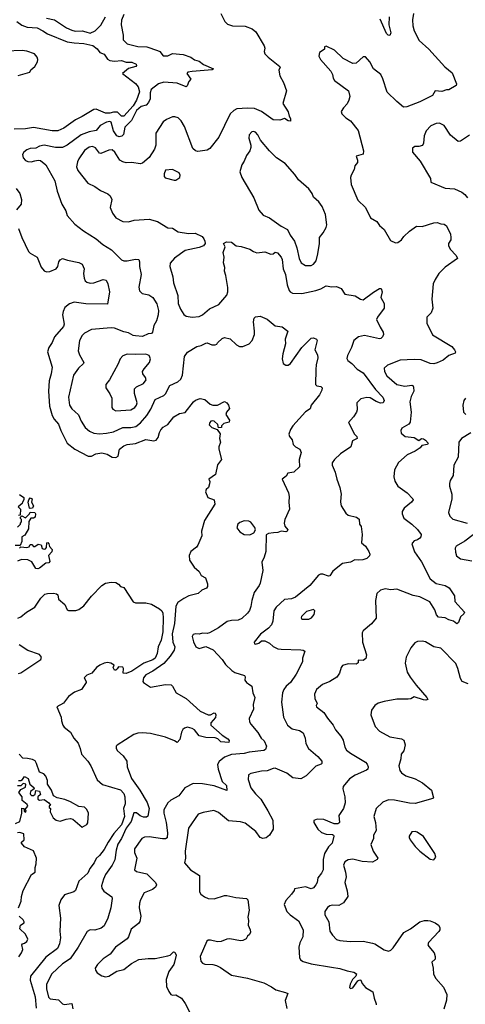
# Model space of a CAD drawing. Extents: x 2133461 to 2293071, y 753526 to 916327.
# Tile 356 of 459: x 2233754 to 2237608, y 835001 to 843520. Entities that reach past the tile are written whole.
import ezdxf

# ---------------------------------------------------------------- set-up
doc = ezdxf.new("R2010")
doc.units = 0

msp = doc.modelspace()

# ---------------------------------------------------------------- linework, layer by layer
at = {"layer": '0CON10XD'}
for points in [[(2234654.2, 843565.8), (2234635.8, 843515), (2234632.5, 843475), (2234648.8, 843385), (2234648.5, 843345), (2234685, 843312.5), (2234775, 843288.9), (2234853.3, 843285), (2234945, 843254.5), (2234965.8, 843245), (2234995, 843206.2), (2235035, 843208.6), (2235075, 843227.5), (2235168.1, 843218.1), (2235235, 843197.1), (2235265, 843172.2), (2235305, 843161.2), (2235345, 843131.5), (2235430, 843095), (2235420, 843085), (2235245, 843072.9), (2235207.5, 843065), (2235201.2, 843055), (2235233.3, 843005), (2235218, 842985), (2235203.6, 842946.4), (2235195, 842940), (2235115, 842970), (2235001.7, 842978.3), (2234953.8, 842965), (2234891.4, 842915), (2234884.1, 842885.9), (2234883.1, 842835), (2234867.4, 842802.6), (2234849.3, 842780.7), (2234805, 842769.3), (2234765, 842733.8), (2234720.8, 842649.2), (2234665, 842588.8), (2234652, 842528), (2234638.9, 842511.1), (2234615, 842507.7), (2234595, 842516.2), (2234567, 842557), (2234545, 842633.1), (2234535, 842638.2), (2234505, 842634.7), (2234450.7, 842605), (2234415, 842562.5), (2234355, 842548.5), (2234287.1, 842522.9), (2234164.4, 842435), (2234125, 842414.6), (2234065, 842414.6), (2233965, 842433.8), (2233925, 842426.9), (2233895, 842409.2), (2233845, 842405.7), (2233815, 842394.2), (2233789.2, 842375), (2233778.1, 842355), (2233785.7, 842325), (2233805, 842301.9), (2233825, 842293.3), (2233855, 842290), (2233885, 842297.5), (2233915, 842305.8), (2233935, 842302.5), (2233980.6, 842265), (2234057.1, 842125), (2234077.1, 842035), (2234118, 841925), (2234153.3, 841865), (2234163.8, 841825), (2234231.3, 841751.3), (2234305, 841692), (2234416.2, 841625), (2234472.5, 841575), (2234547.9, 841527.9), (2234635, 841442.1), (2234655, 841434), (2234685, 841432.3), (2234755, 841448.9), (2234785, 841443.8), (2234790.6, 841425), (2234789.5, 841385), (2234804.5, 841315), (2234785.6, 841205), (2234789.5, 841175), (2234812.4, 841152.4), (2234870, 841140), (2234905, 841116), (2234940.7, 841060.7), (2234954.2, 841005), (2234951.4, 840965), (2234937.5, 840915), (2234914.3, 840875), (2234902.7, 840817.3), (2234895, 840806.2), (2234865, 840801.4), (2234815, 840780), (2234755, 840783.6), (2234735, 840788.5), (2234695, 840811.5), (2234655, 840818.2), (2234575, 840850), (2234545, 840853.8), (2234375, 840838.1), (2234315, 840808.6), (2234295, 840788), (2234272.9, 840745), (2234260.6, 840655), (2234270.2, 840620.2), (2234308.2, 840555), (2234305, 840544.3), (2234261.9, 840505), (2234221.1, 840445), (2234177.8, 840255), (2234185.7, 840185), (2234204, 840154), (2234231.1, 840131.1)], [(2235493.8, 843575), (2235528.8, 843505), (2235551.2, 843481.2), (2235595, 843466), (2235705, 843464.2), (2235765, 843440), (2235795.7, 843415.7), (2235867.1, 843295), (2235874, 843275), (2235868.8, 843245), (2235873.3, 843225), (2235902, 843195), (2236003.3, 843115), (2236006.7, 843105), (2235996.2, 843085), (2235998.6, 843065), (2236002.9, 843035), (2236036.8, 842976.8), (2236062.5, 842905), (2236029.2, 842795), (2236075, 842722.5), (2236083.8, 842685), (2236096.1, 842663.9), (2236095, 842641.2), (2236075, 842644.4), (2236045, 842664.4), (2236005, 842650), (2235945, 842654), (2235846.2, 842725), (2235785, 842750.6), (2235725, 842754.4), (2235631.7, 842748.3), (2235605, 842734), (2235574, 842706), (2235476.9, 842505), (2235397.5, 842405), (2235375, 842391.4), (2235295, 842380.6), (2235275, 842385.8), (2235252.9, 842405), (2235179.1, 842595), (2235150.6, 842645)], [(2237161.1, 843575), (2237152.4, 843517.6), (2237154.3, 843465.7), (2237164.4, 843425), (2237209.8, 843339.8), (2237291.4, 843265), (2237431.3, 843111.3), (2237495, 843060), (2237532.5, 842965), (2237529.3, 842950.7), (2237465, 842913.8), (2237445, 842913.3), (2237405, 842900), (2237346.4, 842903.6), (2237323.3, 842865), (2237215, 842808), (2237102.5, 842765), (2237074.3, 842764.3), (2237015, 842811.2), (2236932.6, 842892.6), (2236895, 843007.5), (2236876, 843045), (2236814.3, 843095), (2236782.5, 843155), (2236745, 843200), (2236725, 843197.5), (2236665, 843143.8), (2236635, 843140.8), (2236553.1, 843183.1), (2236477.5, 843255), (2236405, 843290), (2236390, 843285), (2236390, 843265), (2236380, 843255), (2236346.2, 843235), (2236340.6, 843205), (2236355.6, 843175), (2236445.8, 843075), (2236460, 843045), (2236463.8, 843015), (2236476.2, 842995), (2236596.7, 842905), (2236608.8, 842855), (2236601.2, 842825), (2236587.3, 842792.7), (2236554, 842756), (2236533.3, 842725), (2236540, 842705), (2236575, 842671.2), (2236615, 842646.2), (2236682.7, 842562.7), (2236727.1, 842385), (2236724, 842356), (2236665, 842340), (2236676.9, 842305), (2236676.5, 842285), (2236652.9, 842255), (2236645.5, 842224.5), (2236620, 842175), (2236616, 842155), (2236620, 842095), (2236677.7, 841957.7), (2236743.8, 841895), (2236786.7, 841805), (2236842.7, 841772.7), (2236865, 841740), (2236905, 841703.3), (2236960.3, 841610.3), (2237005, 841589.2), (2237025, 841593.1), (2237057.5, 841615), (2237077.2, 841642.8), (2237125, 841689.2), (2237185, 841732.5), (2237235, 841732), (2237335, 841762.5), (2237365, 841764), (2237395, 841752.5), (2237425, 841750), (2237446, 841735), (2237480, 841665), (2237484, 841635), (2237482, 841615), (2237463.8, 841585), (2237461.2, 841565), (2237476.2, 841535), (2237528.8, 841478.8), (2237540, 841455), (2237435, 841380), (2237379.2, 841325), (2237347.5, 841272.5), (2237331.4, 841235), (2237318.8, 841101.2), (2237328, 841025), (2237314, 840985), (2237276, 840945), (2237274.3, 840895), (2237325, 840794.3), (2237492.7, 840692.7), (2237515.8, 840665), (2237523.8, 840645), (2237520, 840635), (2237465, 840615.7), (2237415.5, 840574.5), (2237365, 840550), (2237335, 840543.3), (2237305, 840545.6), (2237225, 840576.7), (2237165, 840580), (2237045, 840573.3), (2236935, 840530), (2236907.5, 840505), (2236910, 840475), (2236928.1, 840438.1), (2237014.7, 840364.7), (2237085, 840349.1), (2237145, 840358.6), (2237155, 840353.8), (2237161.1, 840341.1), (2237162.2, 840305), (2237138.9, 840261.1), (2237128.1, 840215), (2237140, 840125), (2237132.3, 840037.7), (2237119.1, 840020.9), (2237058.8, 839985), (2237050, 839965), (2237053, 839943), (2237087.5, 839915), (2237165.8, 839905.8), (2237205, 839880), (2237230, 839895), (2237245, 839893.3), (2237265, 839882.5), (2237287.5, 839855), (2237280, 839845), (2237233, 839837), (2237217.5, 839815), (2237175, 839786.2), (2237105, 839755.6), (2237030.6, 839689.4), (2236994.2, 839625), (2236990.8, 839565), (2236998.6, 839528.6), (2237023.8, 839485), (2237104, 839425), (2237153.3, 839375), (2237156.7, 839365), (2237143.3, 839345), (2237080, 839295), (2237062.5, 839265), (2237062.5, 839245), (2237077, 839207), (2237145.6, 839155.6), (2237195, 839108.8), (2237226.2, 839065), (2237223.8, 839045), (2237215, 839033.8), (2237195, 839018.8), (2237165, 839010), (2237150, 838995), (2237146.7, 838985), (2237168.8, 838915), (2237229.1, 838829.1), (2237305, 838681.2), (2237355, 838642), (2237435, 838624.2), (2237469.2, 838605), (2237514, 838535), (2237516.7, 838485), (2237601.4, 838395), (2237595, 838379.2), (2237565.5, 838354.5), (2237550, 838305), (2237535, 838293.5), (2237505.3, 838315.3), (2237466.1, 838326.1), (2237435, 838344.4), (2237375, 838352), (2237358.3, 838371.7)], [(2233730.1, 843505), (2233774, 843474), (2233819.3, 843455), (2233905, 843450.2), (2233953.9, 843425), (2233995, 843398), (2234165, 843329.2), (2234225, 843318.9), (2234310, 843315), (2234386.6, 843296.6), (2234425, 843267.5), (2234448.8, 843235), (2234485, 843220.8), (2234515, 843178.9), (2234535, 843167.1), (2234575, 843160.8), (2234635, 843168.2), (2234675, 843152.3), (2234725, 843153.8), (2234760.6, 843135), (2234765.6, 843125), (2234759.2, 843115), (2234695, 843098.5), (2234643.8, 843055), (2234757, 842967), (2234779, 842939), (2234789.3, 842895), (2234765.9, 842825), (2234734.8, 842775), (2234655, 842685.4), (2234635, 842684.5), (2234599.6, 842719.6), (2234565, 842719), (2234535, 842712.2), (2234495, 842712.6), (2234415, 842744.6), (2234395, 842743.5), (2234295, 842682.9), (2234235.6, 842655), (2234137.4, 842582.6), (2234085, 842557.8), (2234035, 842559.8), (2233875, 842587.4), (2233805, 842577.1), (2233707.5, 842572.5)], [(2233985, 843534.2), (2234055, 843517.8), (2234159.5, 843449.5), (2234205, 843429.6), (2234235, 843421.8), (2234295, 843422.8), (2234325.8, 843415.8), (2234365, 843403.9)], [(2234365, 843403.9), (2234405.7, 843424.3), (2234457.4, 843472.6), (2234497.5, 843545)], [(2236948.8, 843545), (2236947.2, 843475), (2236962.7, 843405), (2236955, 843384.5), (2236941.4, 843385), (2236925, 843401.9), (2236871.4, 843525)], [(2233742, 843038), (2233841.2, 843065), (2233850, 843085), (2233885.1, 843114.8), (2233908.7, 843155), (2233912, 843175), (2233906.9, 843195), (2233882.8, 843225), (2233815, 843247.7), (2233775, 843252.9), (2233635, 843249.1)], [(2235150.6, 842645), (2235125, 842670.8), (2235095, 842680.8), (2235075, 842678.6), (2235025, 842657.1), (2234995.7, 842635), (2234931.7, 842538.3), (2234930.9, 842435), (2234920.6, 842399.4), (2234875, 842328.1), (2234815, 842277.5), (2234795, 842273.6), (2234725, 842284.6), (2234675, 842281.1), (2234645, 842288.8), (2234620.5, 842305), (2234578.2, 842375), (2234553.1, 842393.1), (2234525, 842392.2), (2234455, 842361.4), (2234445, 842365.8), (2234409.9, 842409.9), (2234385, 842421.8), (2234354.3, 842415.7), (2234315, 842388.9), (2234265, 842315.8), (2234255, 842290), (2234247, 842247), (2234258.1, 842215), (2234344.5, 842104.5), (2234405, 842077.8), (2234453.4, 842043.4), (2234516.4, 842013.6), (2234536.8, 841996.8), (2234552, 841965), (2234537.5, 841895), (2234555.8, 841845), (2234586.6, 841806.6), (2234645, 841774.3), (2234695, 841771.9), (2234745, 841784.4), (2234875, 841793.3), (2234945, 841774), (2235035, 841720), (2235075, 841716.2), (2235125.9, 841685.9), (2235215, 841670), (2235271.7, 841671.7), (2235332.5, 841645), (2235346.7, 841625), (2235356.7, 841605), (2235357.5, 841585), (2235345, 841562.5), (2235305, 841548), (2235185, 841524), (2235092.1, 841457.9), (2235055, 841412.5), (2235054.2, 841385.8), (2235078.9, 841295), (2235085.9, 841244.1), (2235121.1, 841135), (2235125.5, 841065), (2235145.4, 841015.4), (2235175, 840968), (2235195, 840955.6), (2235245, 840945.5), (2235305, 840950.9), (2235335, 840965.6), (2235395, 841019.4), (2235475.4, 841054.6), (2235544.3, 841135.7), (2235552.9, 841165), (2235554.1, 841204.1), (2235537.7, 841307.7), (2235526.2, 841345), (2235528.8, 841375), (2235518.1, 841415), (2235522.2, 841465), (2235512.9, 841505), (2235532, 841555), (2235517.5, 841585), (2235541.7, 841598.3), (2235585, 841595.8), (2235625, 841562.9), (2235668.7, 841558.7), (2235745, 841535.6), (2235775, 841514.2), (2235805, 841502), (2235875, 841512.9), (2235925, 841490), (2235945, 841493.8), (2235965, 841508.8), (2235985, 841503.3), (2236015, 841466.2), (2236024, 841445), (2236032, 841365), (2236052, 841315), (2236066, 841225), (2236085, 841177.5), (2236094.2, 841164.2), (2236114.4, 841154.4), (2236195, 841150.5), (2236315, 841176.5), (2236358, 841192), (2236405, 841218.1), (2236455, 841209.2), (2236495, 841211.2), (2236535, 841193.3), (2236566.4, 841146.4), (2236655, 841129.4), (2236702, 841102), (2236725, 841097.1), (2236815, 841163.3), (2236865, 841194.2), (2236880, 841195), (2236890, 841165), (2236878, 841115), (2236907.5, 841065), (2236906.2, 841025), (2236847.5, 840945), (2236841.4, 840925), (2236870.3, 840860.3), (2236898.8, 840815), (2236900, 840795), (2236891.2, 840775), (2236877.7, 840762.3), (2236865, 840760), (2236735, 840786.5), (2236685, 840775.8), (2236645, 840743.8), (2236624.3, 840685), (2236588.6, 840615), (2236582.7, 840587.3), (2236591.4, 840571.4), (2236625.9, 840545.9), (2236672.5, 840495), (2236725, 840463.3), (2236830.6, 840320.6), (2236895.6, 840255), (2236907.5, 840225), (2236896.7, 840205), (2236875, 840202.2), (2236836.6, 840216.6), (2236785, 840246.9), (2236755, 840251.1), (2236705, 840238.6), (2236671.2, 840205), (2236672, 840145), (2236666.2, 840125), (2236642, 840085), (2236598.8, 840035), (2236648.8, 839935), (2236668.8, 839915), (2236672.5, 839895), (2236633.3, 839875), (2236616.7, 839825), (2236528.8, 839765), (2236475.8, 839714.2), (2236456.2, 839685), (2236458, 839665), (2236482.5, 839605), (2236495.6, 839545), (2236521.7, 839471.7), (2236534.3, 839415), (2236531.1, 839388.9), (2236528.6, 839345), (2236534.4, 839315), (2236575, 839250), (2236595, 839234.3), (2236667.5, 839215), (2236689.5, 839199.5), (2236694, 839155), (2236706.2, 839135), (2236717, 839067), (2236711.2, 838995), (2236745, 838964), (2236775, 838920), (2236782.9, 838895), (2236779.5, 838880.5), (2236755, 838858), (2236723.1, 838846.9), (2236685, 838843.1), (2236652.3, 838847.7), (2236613.9, 838826.1), (2236545, 838816.2), (2236461.4, 838748.6), (2236435, 838708.8), (2236425, 838706.2), (2236375, 838724), (2236355, 838723.8), (2236337.5, 838715), (2236264.2, 838625), (2236138.8, 838525), (2236105, 838509.2), (2236045, 838504), (2235972.1, 838437.9), (2235953.5, 838405), (2235944.3, 838315.7), (2235930.8, 838285), (2235905, 838256), (2235836.7, 838203.3), (2235781.2, 838135), (2235785, 838120), (2235795, 838116.7), (2235822.5, 838125), (2235845, 838146.7), (2235875, 838146.7), (2235915, 838126.7), (2235945.9, 838095.9), (2235987.7, 838077.7), (2236015, 838072.5), (2236185, 838069.2), (2236205.8, 838065.8), (2236221.2, 838055), (2236201.2, 837995), (2236198.9, 837965), (2236145, 837858), (2236095, 837785.6), (2236059.4, 837755), (2236038.9, 837725), (2236028.5, 837695), (2236017.8, 837615), (2236035.8, 837485), (2236070.8, 837415), (2236110, 837385), (2236175, 837371.4), (2236205, 837351.2), (2236224.3, 837305), (2236228.9, 837258.9), (2236252.7, 837215), (2236334, 837145), (2236367.5, 837105), (2236368, 837085), (2236362.1, 837077.9), (2236315, 837061.2), (2236277.5, 837025), (2236231.3, 836978.7), (2236185, 836952.5), (2236115, 836960.6), (2236065, 836999.6), (2235965, 837042.7), (2235945, 837041.1), (2235895, 837021.2), (2235845, 837019.2), (2235753.2, 836996.8), (2235733.3, 836985), (2235730, 836945), (2235754.4, 836875), (2235792.3, 836822.3), (2235838.9, 836775), (2235901.4, 836675), (2235943.1, 836595), (2235947.5, 836515), (2235913.3, 836465), (2235885, 836441.1), (2235856.8, 836436.8), (2235835, 836443.1), (2235796.1, 836496.1), (2235705, 836567.2), (2235665, 836579.6), (2235558.9, 836588.9), (2235475, 836661.9), (2235432.4, 836677.6), (2235339.7, 836660.3), (2235296.7, 836645), (2235215, 836523.8), (2235186.7, 836325), (2235189.2, 836265), (2235180, 836225), (2235231.2, 836165), (2235310, 836115), (2235310, 835975), (2235320, 835955), (2235351.7, 835931.7), (2235385, 835917.5), (2235435, 835914.2), (2235525, 835941.2), (2235545, 835941.2), (2235624.1, 835924.1), (2235715, 835916.2), (2235726.7, 835905), (2235738.8, 835815), (2235726.7, 835755), (2235732.5, 835725), (2235728.8, 835685), (2235748.8, 835645), (2235750, 835625), (2235742.5, 835605), (2235725, 835590), (2235713, 835567), (2235685, 835553.8), (2235665, 835550.8), (2235572.2, 835567.8), (2235545, 835564.4), (2235496.7, 835545), (2235465, 835540.6), (2235404.4, 835555.6), (2235385, 835555.7), (2235371.8, 835548.2), (2235314, 835415), (2235321.2, 835375), (2235335.7, 835355.7), (2235355, 835347.1), (2235425, 835344.2), (2235455.5, 835335.5), (2235490.5, 835320.5), (2235585, 835253.8), (2235725, 835227.5), (2235865, 835185.8), (2235932.3, 835152.3), (2235970, 835125), (2236054.4, 835104.4), (2236073.6, 835093.6), (2236050, 835035), (2236065, 834963.8)], [(2237645, 842520), (2237565, 842470), (2237545, 842466.7), (2237480.9, 842520.9), (2237423.8, 842603.8), (2237385, 842624.4), (2237355, 842622.2), (2237308.9, 842601.1), (2237270.7, 842559.3), (2237250.8, 842515), (2237247.7, 842452.3), (2237237.7, 842432.3), (2237205, 842422.5), (2237172, 842422), (2237150.5, 842409.5), (2237150, 842375), (2237218.8, 842295), (2237306.7, 842145), (2237310, 842115), (2237433, 842063), (2237515.5, 842055.5), (2237577.3, 842027.3), (2237605, 842006.2), (2237627.5, 841977.5)], [(2236225, 841394), (2236275, 841394.4), (2236296, 841405), (2236317.4, 841432.6), (2236333.3, 841495), (2236345.6, 841585), (2236345.9, 841634.1), (2236380, 841675), (2236405, 841722.5), (2236410, 841745), (2236400, 841835), (2236371.2, 841905), (2236342.7, 841942.7), (2236295, 841983.8), (2236282.9, 842015), (2236255.4, 842055.4), (2236164.7, 842134.7), (2236135, 842181.9), (2236048.9, 842275), (2235974.7, 842324.7), (2235914.4, 842385), (2235837, 842477), (2235815, 842523.8), (2235795, 842546), (2235775, 842552), (2235761.2, 842548.8), (2235739.2, 842525), (2235735.7, 842495), (2235754.4, 842435), (2235753.1, 842415), (2235744.3, 842385), (2235715, 842346.2), (2235695, 842296.2), (2235674, 842265), (2235656.7, 842205), (2235676, 842155), (2235779.1, 841979.1), (2235823, 841873), (2235859.3, 841829.3), (2235915, 841806.7), (2236015, 841733.3), (2236070.8, 841705), (2236094.6, 841654.6), (2236130.4, 841605), (2236152, 841545), (2236171.6, 841455), (2236188.5, 841415), (2236225, 841394)], [(2235090.7, 842130.7), (2235105, 842132.5), (2235140, 842155), (2235142.5, 842175), (2235132.5, 842195), (2235075, 842222.5), (2235015, 842216.7), (2235004, 842185), (2235004.2, 842164.2), (2235012.3, 842152.3), (2235090.7, 842130.7)], [(2233725, 842060), (2233755, 842017.5), (2233771.2, 841965), (2233766, 841924), (2233726.7, 841875)], [(2233743.4, 841713.4), (2233772.9, 841635), (2233830, 841515), (2233845, 841500), (2233905, 841466.7), (2233938.7, 841378.7), (2233965, 841346), (2233985, 841339.4), (2234015, 841340.9), (2234070.8, 841365), (2234085.6, 841385), (2234094.3, 841425), (2234105, 841443.3), (2234125, 841454), (2234168.3, 841438.3), (2234265, 841419.2), (2234294.2, 841404.2), (2234313.3, 841365), (2234307, 841323), (2234310.6, 841285), (2234321.1, 841261.1), (2234335, 841248.1), (2234365, 841241.8), (2234396.3, 841243.7), (2234475, 841273.3), (2234502.5, 841265), (2234518, 841235), (2234530.6, 841165), (2234515, 841057.5), (2234327.3, 841062.7), (2234225, 841076.4), (2234185, 841062.7), (2234145, 841028.9), (2234129.1, 840995), (2234123.2, 840965), (2234138.2, 840885), (2234133.8, 840865), (2234055, 840775.7), (2234035, 840728), (2234005.7, 840685), (2233995.6, 840645), (2234035.4, 840515), (2234026.1, 840455), (2234008.5, 840395), (2234003.1, 840305), (2234013.4, 840175), (2234036.6, 840095), (2234052.9, 840065), (2234090.6, 840020.6), (2234110.4, 839965), (2234165.4, 839855.4), (2234232.5, 839805), (2234347.5, 839745), (2234375, 839744.4), (2234413.3, 839765), (2234465, 839771.5), (2234511.1, 839761.1), (2234555, 839734.4), (2234585, 839731.1), (2234605.7, 839745), (2234617.1, 839805), (2234656.1, 839833.9), (2234685, 839845.5), (2234755.9, 839854.1), (2234845, 839887.8), (2234914.3, 839875.7), (2234935, 839882.5), (2234952.5, 839905), (2234962.6, 839947.4), (2234975, 839971.2), (2234995, 839993.8), (2235035, 840016.7), (2235086.7, 840085), (2235136.1, 840113.9), (2235185, 840120), (2235256.2, 840215), (2235275, 840228.8), (2235315, 840243.3), (2235355, 840232.5), (2235402.8, 840192.8), (2235425, 840184.2), (2235465, 840185.7), (2235525, 840215.7), (2235545.6, 840205.6), (2235561.2, 840185), (2235567.5, 840155), (2235543.8, 840125), (2235536.7, 840105), (2235570, 840055), (2235565, 840037.5), (2235520, 840025), (2235500, 840005), (2235498.3, 839991.7), (2235475, 839990), (2235468.3, 840018.3), (2235437.5, 840045), (2235425, 840050), (2235406.2, 840045), (2235397.5, 840035), (2235393.8, 840015), (2235415, 839991.2), (2235463.3, 839973.3), (2235487, 839937), (2235481.2, 839895), (2235490, 839865), (2235476.7, 839825), (2235476.7, 839805), (2235500, 839715), (2235465, 839670), (2235447.5, 839585), (2235390, 839545), (2235397.5, 839525), (2235396.7, 839505), (2235386.2, 839473.8), (2235367.5, 839455), (2235362.5, 839435), (2235380, 839385), (2235437.5, 839365), (2235443, 839327), (2235352.3, 839187.7), (2235326.2, 839095), (2235330, 839055), (2235295.9, 838974.1), (2235282.5, 838955), (2235235, 838920), (2235218.8, 838885), (2235223.8, 838845), (2235262.7, 838782.7), (2235305.9, 838745.9), (2235325, 838712.5), (2235362.3, 838692.3), (2235378.3, 838638.3), (2235378, 838615), (2235368.8, 838601.2), (2235330, 838585), (2235296.7, 838555), (2235217.5, 838535), (2235172.5, 838512.5), (2235122.1, 838477.9), (2235105.4, 838444.6), (2235092.2, 838295), (2235072.3, 838205), (2235079.8, 838135), (2235095.2, 838095), (2235089.6, 838065), (2235055.8, 838014.2), (2234999.6, 837950.4), (2234905.6, 837884.4), (2234845, 837850.5), (2234824.4, 837825), (2234819.2, 837795), (2234825, 837784), (2234885, 837745.6), (2235015, 837768.8), (2235065, 837765.6), (2235076.5, 837755), (2235106.9, 837695), (2235195, 837648.1), (2235315, 837536.4), (2235385, 837504.7), (2235405, 837504.6), (2235435, 837521.5), (2235445, 837519.1), (2235451.6, 837505), (2235447.2, 837482.8), (2235406.4, 837435), (2235408.5, 837415), (2235505, 837328.2), (2235555, 837298.5), (2235566.6, 837283.4), (2235562, 837265), (2235495, 837271.6), (2235466.8, 837296.8), (2235445, 837307.1), (2235365, 837308.4), (2235305, 837322.9), (2235265, 837375.7), (2235245, 837388.1), (2235205, 837398.6), (2235178.8, 837391.2), (2235165, 837380), (2235152.5, 837355), (2235137.9, 837292.1), (2235115, 837266.7), (2235091.7, 837281.7), (2235015, 837311.2), (2234885, 837344.2), (2234815, 837350), (2234775, 837345.8), (2234742.5, 837335), (2234597.7, 837242.3), (2234590, 837235), (2234588.8, 837215), (2234598.8, 837195), (2234649.7, 837149.7), (2234680, 837105), (2234684.4, 837055), (2234720, 836955), (2234792.4, 836855), (2234857.1, 836747.1), (2234872.9, 836695), (2234861.9, 836628.1), (2234850.3, 836619.7), (2234825, 836620.7), (2234795, 836632.2), (2234765, 836657.5), (2234741.8, 836658.2), (2234718.5, 836581.5), (2234676, 836525), (2234635.2, 836434.8), (2234602.7, 836387.3), (2234588.2, 836335), (2234578.3, 836251.7), (2234555, 836204), (2234496.9, 836125), (2234478.9, 836085), (2234463.1, 836025), (2234465.7, 836005), (2234481.1, 835981.1), (2234551.7, 835931.7), (2234554.2, 835915), (2234542.7, 835835), (2234515.5, 835745), (2234485, 835680), (2234459.8, 835660.2), (2234405, 835641.4)], [(2234231.1, 840131.1), (2234261.7, 840101.7), (2234285, 840046.2), (2234321.9, 839991.9), (2234359.2, 839959.2), (2234395, 839943.8), (2234445, 839937.9), (2234506, 839944), (2234565, 839955.4), (2234645, 839990.3), (2234715, 839991.3), (2234758.8, 840001.2), (2234799.4, 840030.6), (2234855.2, 840094.8), (2234888.8, 840151.2), (2234926.4, 840233.6), (2235001.7, 840268.3), (2235015, 840283.3), (2235051.4, 840355), (2235123.3, 840386.7), (2235148.8, 840411.2), (2235161.1, 840445), (2235180.8, 840605), (2235205, 840644), (2235285, 840691.4), (2235325, 840700), (2235365, 840722.5), (2235375, 840724), (2235415, 840708), (2235445, 840706), (2235458.3, 840711.7), (2235465.8, 840724.2), (2235505, 840762), (2235525, 840769.2), (2235575, 840758), (2235628, 840708), (2235655, 840692.5), (2235685, 840691.1), (2235740, 840715), (2235765.5, 840744.5), (2235783.5, 840795), (2235786.3, 840826.3), (2235775.8, 840905), (2235781.2, 840938.8), (2235795, 840950), (2235835, 840953.8), (2235895, 840930), (2235965, 840870), (2236025, 840863.3), (2236073.3, 840825), (2236050, 840755), (2236053.1, 840715), (2236029.7, 840630.3), (2236024.4, 840585), (2236034.2, 840545), (2236055, 840530), (2236075, 840532), (2236097.5, 840545), (2236195.6, 840685), (2236275, 840763.8), (2236295, 840768.8), (2236322.5, 840755), (2236326.2, 840745), (2236306.7, 840665), (2236330, 840620), (2236334, 840595), (2236316.9, 840535), (2236315.7, 840494.3), (2236312, 840365), (2236325, 840351.2), (2236360, 840345), (2236368.8, 840335), (2236367.5, 840315), (2236346.7, 840275), (2236274.2, 840185), (2236265, 840153.8), (2236225, 840125.8), (2236115.7, 840005), (2236095.8, 839975), (2236081.2, 839935), (2236086.2, 839915), (2236110, 839885), (2236118, 839845), (2236140, 839825), (2236176.7, 839805), (2236188, 839775), (2236171.2, 839715), (2236175, 839652.5), (2236126.1, 839603.9), (2236074.3, 839595.7), (2236058.3, 839571.7), (2236023.3, 839545), (2236078.6, 839425), (2236085.6, 839395), (2236082.2, 839345), (2236087.1, 839285), (2236047.9, 839195), (2236041.5, 839165), (2236047.5, 839137.5), (2236072, 839105), (2236068.8, 839095), (2236055, 839090), (2236015, 839094), (2235986.5, 839083.5), (2235949.5, 839079.5), (2235905, 839075.6), (2235886.1, 839063.9), (2235881.7, 838918.3), (2235869.5, 838870.5), (2235847, 838827), (2235856.7, 838755), (2235833.3, 838645), (2235825.7, 838624.3), (2235782.5, 838565), (2235761.4, 838495), (2235753.6, 838443.6), (2235741.7, 838408.3), (2235725.6, 838384.4), (2235675, 838338.8), (2235645, 838324), (2235585, 838320.8), (2235548.3, 838311.7), (2235475, 838258), (2235395, 838213.8), (2235375, 838208.8), (2235335, 838211.2), (2235305, 838203.8), (2235275, 838206.2), (2235255, 838200), (2235246.4, 838183.6), (2235256.1, 838136.1), (2235277.5, 838095), (2235305, 838080), (2235365, 838096.7), (2235427.3, 838067.3), (2235505.6, 837985.6), (2235535, 837941.2), (2235589.4, 837889.4), (2235615, 837872), (2235697.5, 837845), (2235703.3, 837835), (2235701.4, 837805), (2235715, 837786), (2235734.3, 837774.3), (2235763.3, 837755), (2235770, 837695), (2235788.6, 837655), (2235774.4, 837595), (2235777.1, 837555), (2235739.2, 837475), (2235742.5, 837445), (2235752, 837425), (2235815, 837352), (2235842.2, 837305), (2235869.3, 837279.3), (2235890, 837235), (2235879.2, 837205), (2235865, 837195.7), (2235738.3, 837181.7), (2235695, 837170), (2235585, 837162.2), (2235525, 837140.5), (2235478.6, 837101.4), (2235465.6, 837075), (2235471.5, 837035), (2235505, 836930), (2235542.7, 836895), (2235545, 836850), (2235435, 836891.2), (2235335, 836908.5), (2235255, 836910.4), (2235183.3, 836873.3), (2235130, 836805), (2235061.9, 836768.1), (2235035.4, 836744.6), (2235000.4, 836685), (2234999.7, 836655), (2235020, 836575), (2235032.1, 836485), (2235028.3, 836441.7), (2235016.5, 836433.5), (2234988.6, 836431.4), (2234875, 836450), (2234833, 836447), (2234811.2, 836435), (2234748.1, 836345), (2234746.7, 836315), (2234766.7, 836265), (2234748.6, 836165), (2234765, 836150.5), (2234855, 836130), (2234930, 836055), (2234937.1, 836035), (2234928.6, 836015), (2234902, 835995), (2234832, 835965), (2234799.5, 835905), (2234790, 835875), (2234787.1, 835835), (2234802.1, 835765), (2234792.1, 835717.9), (2234780.6, 835699.4), (2234719.3, 835650.7), (2234696.5, 835583.5), (2234683.6, 835566.4), (2234583.8, 835496.2), (2234536.6, 835433.4), (2234475.7, 835394.3), (2234428.6, 835345), (2234407.5, 835315), (2234408.8, 835295), (2234425, 835273.3), (2234465, 835246), (2234495, 835240), (2234525, 835244.3), (2234595, 835287.5), (2234655, 835300.8), (2234720, 835355), (2234785, 835388), (2234865, 835398.5), (2234925, 835398.2), (2235035, 835419.6), (2235055, 835427.3), (2235085, 835455.5), (2235095, 835450.9), (2235107, 835425), (2235094.3, 835365), (2235086, 835344), (2235044.4, 835285), (2235021.9, 835215), (2235024.2, 835155), (2235045, 835112.5), (2235060, 835085), (2235075, 835080), (2235105, 835082.5), (2235155, 835053.5), (2235186.6, 835006.6), (2235248.6, 834885)], [(2234585.7, 840135.7), (2234715, 840144.5), (2234748.9, 840165), (2234764.5, 840185), (2234770.8, 840205), (2234746.7, 840285), (2234747.3, 840325), (2234765, 840343.6), (2234825, 840372.1), (2234849.4, 840405), (2234843.3, 840425), (2234820.6, 840455), (2234816.9, 840475), (2234829.4, 840500.6), (2234878.1, 840555), (2234885.7, 840585), (2234873.2, 840613.2), (2234845, 840627.1), (2234755, 840622.2), (2234684.4, 840625.6), (2234645, 840611.2), (2234623.8, 840585), (2234607, 840543), (2234530, 840405), (2234500, 840365), (2234498.8, 840335), (2234535, 840283.3), (2234551.4, 840245), (2234552.5, 840165), (2234559.2, 840149.2), (2234585.7, 840135.7)], [(2237610, 840245), (2237594.4, 840225.6), (2237585.8, 840185), (2237593.3, 840125), (2237613.3, 840105)], [(2237655.6, 839945), (2237575.8, 839895), (2237550.6, 839865), (2237545.6, 839735), (2237508.5, 839665), (2237503.1, 839575), (2237478.3, 839531.7), (2237471.8, 839508.2), (2237472.5, 839485), (2237491.5, 839415), (2237492.5, 839375), (2237463.1, 839255), (2237475, 839224), (2237498.9, 839198.9), (2237625, 839162.5)], [(2233751.7, 839411.7), (2233790, 839385), (2233790, 839365), (2233777.5, 839345), (2233777, 839333), (2233742.5, 839305), (2233760, 839285), (2233758.3, 839231.7), (2233745, 839230)], [(2233845, 839290), (2233840, 839295), (2233827.5, 839345), (2233833, 839367), (2233845, 839382.5), (2233862.5, 839375), (2233857.5, 839345), (2233872.5, 839315), (2233865, 839292.5), (2233845, 839290)], [(2233735, 839130), (2233760, 839155), (2233760, 839165), (2233770, 839175), (2233770, 839195), (2233760, 839205), (2233760, 839215), (2233771.7, 839228.3), (2233805, 839210), (2233840, 839245), (2233845, 839260), (2233885, 839257.5), (2233892.5, 839245), (2233887.5, 839215), (2233875, 839207.5), (2233851.7, 839208.3), (2233833, 839177), (2233830, 839115), (2233799.3, 839060.7), (2233772.5, 839045), (2233772.5, 839005), (2233758.3, 838971.7), (2233715, 838970)], [(2235745, 839064.3), (2235779.1, 839080.9), (2235794, 839105), (2235786.9, 839125), (2235752.4, 839172.4), (2235735, 839181.9), (2235695, 839183.5), (2235659.4, 839170.6), (2235640.8, 839155), (2235633.5, 839123.5), (2235657.6, 839087.6), (2235696.6, 839066.6), (2235745, 839064.3)], [(2237675, 839062.5), (2237605, 839008.8), (2237528.6, 838965), (2237521.5, 838948.5), (2237521.8, 838911.8), (2237531.7, 838881.7), (2237565, 838855.5), (2237665, 838838.5)], [(2233751.7, 838948.3), (2233765, 838960), (2233817, 838953), (2233835, 838960), (2233845, 838980), (2233858.3, 838978.3), (2233873, 838963), (2233885, 838962.5), (2233915, 838982.5), (2233940, 838975), (2233950, 838945), (2233965, 838937.5), (2233978.3, 838941.7), (2233987, 838953), (2233990, 838995), (2233997.5, 838997.5), (2234006.4, 838986.4), (2234013, 838963), (2234036.2, 838935), (2234033.3, 838915), (2234002.5, 838885), (2234015, 838832.5), (2234005, 838821.2), (2233981.7, 838818.3), (2233925, 838773.8), (2233911.7, 838768.3), (2233895, 838771.2), (2233859.5, 838829.5), (2233825, 838846.2), (2233770.5, 838849.5), (2233734.2, 838835.8)], [(2233739.1, 838340.9), (2233765, 838352.5), (2233814.2, 838395), (2233883.9, 838436.1), (2233938.6, 838515), (2233971.5, 838548.5), (2233995, 838555.6), (2234046.8, 838556.8), (2234071.7, 838551.7), (2234083, 838543), (2234090.8, 838505), (2234145, 838460), (2234164.3, 838414.3), (2234177.1, 838407.1), (2234239.4, 838409.4), (2234265, 838415.6), (2234310.5, 838449.5), (2234375, 838531.4), (2234465.8, 838625), (2234496.2, 838645), (2234544.3, 838654.3), (2234585, 838650), (2234610, 838635), (2234626.4, 838616.4), (2234655, 838607.5), (2234734.5, 838484.5), (2234755.5, 838475.5), (2234845, 838474.3), (2234895, 838463.3), (2234963.6, 838423.6), (2234984.2, 838405), (2234992.9, 838385), (2234996.5, 838345), (2234993.4, 838223.4), (2234978.9, 838151.1), (2234952.9, 838095), (2234944.3, 838035), (2234925, 837995.8), (2234905, 837981.2), (2234828.5, 837951.5), (2234725, 837884.4), (2234675, 837862.5), (2234650, 837865), (2234652.5, 837905), (2234645, 837917.5), (2234608.3, 837921.7), (2234596.7, 837903.3), (2234585, 837892.5), (2234575, 837893.3), (2234562.5, 837915), (2234570, 837935), (2234541.7, 837951.7), (2234515, 837957.5), (2234485, 837953.3), (2234447.5, 837935), (2234417.5, 837915), (2234377.5, 837865), (2234335, 837850), (2234312.5, 837825), (2234330, 837795), (2234330, 837785), (2234290, 837725), (2234228.6, 837701.4), (2234176.2, 837663.8), (2234134.5, 837605.5), (2234076.7, 837575), (2234112.7, 837485), (2234114.6, 837455), (2234127.1, 837415), (2234138.8, 837398.8), (2234195, 837356.4), (2234223.1, 837305), (2234259.6, 837259.6), (2234278.4, 837215), (2234288.9, 837165), (2234344.7, 837105), (2234369.6, 837065), (2234423.5, 836943.5), (2234471.5, 836901.5), (2234625, 836855.6), (2234655, 836826), (2234662.9, 836795), (2234666.4, 836735), (2234651.7, 836695), (2234660.8, 836625), (2234636.2, 836555), (2234569.8, 836480.2), (2234519.6, 836405), (2234485, 836340), (2234445, 836288.6), (2234416.3, 836263.7), (2234399.2, 836225), (2234360, 836175), (2234343.4, 836136.6), (2234267.2, 836065), (2234238, 835985), (2234223.3, 835975), (2234141.2, 835948.8), (2234110.7, 835905), (2234091.5, 835855), (2234107.3, 835745), (2234101.1, 835635), (2234106.2, 835575), (2234097.3, 835525), (2234080.6, 835485), (2233981, 835409)], [(2237358.3, 838371.7), (2237344.3, 838415), (2237302, 838482), (2237215, 838527.7), (2237158.2, 838538.2), (2237015, 838593.8), (2236965, 838588.1), (2236914.3, 838595.7), (2236875, 838583.8), (2236843.3, 838555), (2236831.2, 838495), (2236837.7, 838342.3), (2236797.7, 838292.3), (2236725, 838232.5), (2236716.7, 838215), (2236718, 838135), (2236754, 838025), (2236748.1, 837991.9), (2236725, 837976), (2236681.7, 837978.3), (2236680, 837955), (2236665, 837942.5), (2236595, 837948), (2236545, 837932.5), (2236533.3, 837915), (2236520, 837865), (2236497.5, 837832.5), (2236435.6, 837794.4), (2236373.4, 837766.6), (2236320, 837725), (2236304.2, 837685), (2236308.1, 837648.1), (2236326.7, 837605), (2236317.5, 837585), (2236322.5, 837575), (2236385, 837526.2), (2236415, 837476.2), (2236465.7, 837415), (2236486, 837375), (2236531.4, 837321.4), (2236553.1, 837285), (2236565.7, 837225), (2236579.7, 837199.7), (2236615, 837172.5), (2236746, 837096), (2236759.8, 837079.8), (2236769.1, 837055), (2236765, 837036), (2236754, 837026), (2236655, 836983.3), (2236607.2, 836952.8), (2236553.1, 836885), (2236548.1, 836865), (2236566.7, 836795), (2236568.9, 836745), (2236555.6, 836694.4), (2236514, 836635), (2236519.2, 836575), (2236515, 836568.8), (2236505, 836563.1), (2236475, 836563.3), (2236385, 836600), (2236328.3, 836601.7), (2236299.3, 836590.7), (2236296.7, 836575), (2236331.2, 836515), (2236365, 836486.2), (2236404.3, 836474.3), (2236459.7, 836469.7), (2236468.8, 836465), (2236471.4, 836455), (2236455.7, 836395), (2236425, 836364.2), (2236390, 836305), (2236380, 836255), (2236379.5, 836165), (2236365.4, 836134.6), (2236332.5, 836095), (2236325.7, 836055), (2236315.7, 836035), (2236295, 836007.5), (2236275, 835999.4), (2236225, 836017.8), (2236130, 836000), (2236127.5, 835985), (2236106, 835955), (2236055, 835900), (2236040.8, 835865), (2236064, 835805), (2236093.8, 835773.8), (2236165, 835721.9), (2236204.5, 835645), (2236204.3, 835585.7), (2236178, 835532), (2236169.4, 835495), (2236172.9, 835405), (2236182, 835385), (2236205, 835371.1), (2236275, 835350), (2236451.4, 835321.4), (2236521.7, 835311.7), (2236585, 835290.8), (2236645, 835280), (2236667.5, 835265), (2236662.5, 835245), (2236633, 835217), (2236613.6, 835176.4), (2236607.5, 835145), (2236615, 835137.5), (2236635, 835143.3), (2236677.5, 835205), (2236695, 835212.5), (2236705, 835210), (2236715, 835180), (2236745, 835147.5), (2236809.2, 835109.2), (2236818.8, 835055), (2236836.2, 835005), (2236836.2, 834995)], [(2236255, 838332), (2236278.9, 838345), (2236301.1, 838375), (2236305.6, 838405), (2236296.2, 838416.2), (2236235, 838399.1), (2236191.4, 838355), (2236188, 838345), (2236194.3, 838334.3), (2236255, 838332)], [(2233745, 837862), (2233765, 837867.5), (2233937.5, 837985), (2233943.3, 838005), (2233925, 838026.2), (2233825, 838061.4), (2233751.1, 838111.1)], [(2237633.1, 837773.1), (2237580, 837795), (2237565, 837820), (2237544.6, 837905), (2237525, 837950.6), (2237395, 838082.2), (2237335, 838092.5), (2237265, 838136.2), (2237235, 838143.8), (2237195, 838141.2), (2237171.7, 838128.3), (2237135.6, 838084.4), (2237097.1, 838005), (2237088.3, 837951.7), (2237106.1, 837876.1), (2237130.6, 837830.6), (2237182.1, 837762.1), (2237276.2, 837655), (2237282.5, 837637.5), (2237267.5, 837632.5), (2237245, 837636), (2237165, 837661.2), (2237137.5, 837645), (2237115, 837640.8), (2237015, 837641.1), (2236905, 837621.4), (2236855, 837607.5), (2236826.2, 837585), (2236796.7, 837545), (2236792, 837505), (2236827.5, 837405), (2236866.2, 837365), (2236954.5, 837314.5), (2237055, 837299.2), (2237076.2, 837285), (2237088.6, 837245), (2237075.7, 837195), (2237051.9, 837165), (2237050.6, 837125), (2237034.3, 837065), (2237041.4, 837025), (2237055.8, 837005), (2237095, 836977.8), (2237175, 836950.5), (2237237.5, 836917.5), (2237316.7, 836855), (2237332.5, 836787.5), (2237328.3, 836781.7), (2237175, 836738.9), (2237125, 836741.2), (2236995, 836767.1), (2236945, 836768.9), (2236895, 836750.8), (2236836.7, 836695), (2236815.6, 836625), (2236830.9, 836575), (2236838, 836505), (2236814, 836465), (2236814, 836435), (2236791.4, 836385), (2236810, 836325), (2236852.5, 836265), (2236845, 836252.5), (2236805, 836230), (2236715, 836237.8), (2236635, 836257.9), (2236595, 836250.5), (2236565, 836234.2), (2236555.6, 836205), (2236573.1, 836145), (2236577.1, 836105), (2236565.6, 836055), (2236587.1, 835982.9), (2236591.1, 835935), (2236555, 835878), (2236515, 835856), (2236457.7, 835857.7), (2236435, 835852.5), (2236415, 835840), (2236392.5, 835805), (2236392.5, 835775), (2236428.6, 835715), (2236435.8, 835635), (2236458.7, 835598.7), (2236495, 835562.9), (2236523, 835553), (2236613.6, 835543.6), (2236725, 835548.2), (2236805, 835530.9), (2236825.3, 835525.3), (2236905, 835471.9), (2236945, 835461.4), (2236965, 835470), (2236985, 835490), (2237077, 835623), (2237135, 835652.9), (2237215, 835714), (2237255, 835726), (2237283.9, 835726.1), (2237305, 835723.3), (2237347.5, 835705), (2237376.7, 835685), (2237386.7, 835665), (2237386.7, 835645), (2237378.3, 835631.7), (2237288.8, 835535), (2237283.6, 835516.4), (2237291.7, 835501.7), (2237337.5, 835445), (2237348.6, 835415), (2237347.6, 835392.4), (2237318, 835365), (2237329.2, 835315), (2237332.4, 835262.4), (2237352.9, 835225), (2237418.9, 835148.9), (2237448.1, 835085), (2237445.6, 835035.6), (2237422.1, 834957.9)], [(2233743, 836937), (2233765, 836937.5), (2233780, 836945), (2233795, 836972.5), (2233826.7, 836955), (2233842.5, 836905), (2233876.4, 836876.4), (2233880, 836865), (2233847.7, 836842.3), (2233843.8, 836825), (2233848.8, 836815), (2233857.7, 836807.7), (2233875, 836806.2), (2233889.5, 836820.5), (2233895, 836850), (2233926.4, 836846.4), (2233933, 836817), (2233912.5, 836795), (2233910, 836775), (2233925, 836766.7), (2233965, 836772.5), (2234007.5, 836745), (2234020, 836725), (2234010, 836715), (2234010, 836705), (2234020, 836695), (2234017.5, 836665), (2234043.3, 836615), (2234070, 836595), (2234104.2, 836584.2), (2234155, 836604), (2234195, 836608), (2234215, 836603.8), (2234295, 836533.8), (2234335, 836556.7), (2234345, 836572.5), (2234348.1, 836655), (2234335, 836686), (2234315, 836706), (2234265, 836712), (2234195, 836753.3), (2234145, 836772.9), (2234077.1, 836787.1), (2234046, 836806), (2234030, 836855), (2233996.2, 836905), (2233996.1, 836936.1), (2233981.2, 836975), (2233962.5, 836995), (2233925, 837010), (2233900, 837085), (2233887, 837107), (2233865, 837119.5), (2233821.7, 837128.3), (2233781.2, 837131.2), (2233750, 837165)], [(2233717.5, 836565), (2233755, 836582.5), (2233771.9, 836655), (2233773, 836697), (2233790, 836695), (2233793, 836673), (2233806.7, 836663.3), (2233810, 836675), (2233800, 836685), (2233823.8, 836715), (2233819.4, 836729.4), (2233776.7, 836765), (2233776.7, 836795), (2233747.5, 836835), (2233765, 836860), (2233805, 836880), (2233807.5, 836905), (2233785, 836910), (2233765, 836890), (2233735, 836890)], [(2233743.8, 835835), (2233767.5, 835892.5), (2233770.8, 835935), (2233783.8, 835985), (2233857.5, 836125), (2233887.5, 836145), (2233887.5, 836185), (2233896.7, 836215), (2233900, 836265), (2233875, 836327.5), (2233795, 836362.5), (2233770, 836395), (2233770, 836405), (2233792.5, 836425), (2233790, 836475), (2233755, 836487.5), (2233736.4, 836483.6)], [(2237335, 836250), (2237352.5, 836275), (2237343.3, 836305), (2237245, 836452.5), (2237191.7, 836491.7), (2237175, 836496.2), (2237145, 836492.5), (2237122.5, 836455), (2237122.5, 836445), (2237130, 836425), (2237174, 836365), (2237213.3, 836325), (2237305, 836257.5), (2237335, 836250)], [(2233746.9, 835413.1), (2233770.8, 835445), (2233780.8, 835475), (2233774.3, 835515.7), (2233778.8, 835525), (2233795, 835531.1), (2233816.4, 835543.6), (2233823.8, 835565), (2233805, 835607.1), (2233756, 835655), (2233760, 835685), (2233793.3, 835705), (2233794, 835715), (2233785, 835732), (2233750.8, 835765)], [(2234405, 835641.4), (2234365, 835644), (2234338.6, 835631.4), (2234260, 835495), (2234191.9, 835395), (2234125, 835350), (2234033.3, 835265), (2233986.3, 835175), (2233986.8, 835135), (2234003.2, 835063.2), (2234018.4, 835048.4), (2234090.9, 835040.9), (2234125, 835005.8), (2234139.3, 834999.3), (2234205, 835006.9), (2234212.6, 834962.6)], [(2233981, 835409), (2233849.1, 835245), (2233845, 835210), (2233887.5, 835065), (2233897.1, 834967.1)]]:
    msp.add_lwpolyline(points, dxfattribs=at)

doc.saveas('drawing.dxf')
